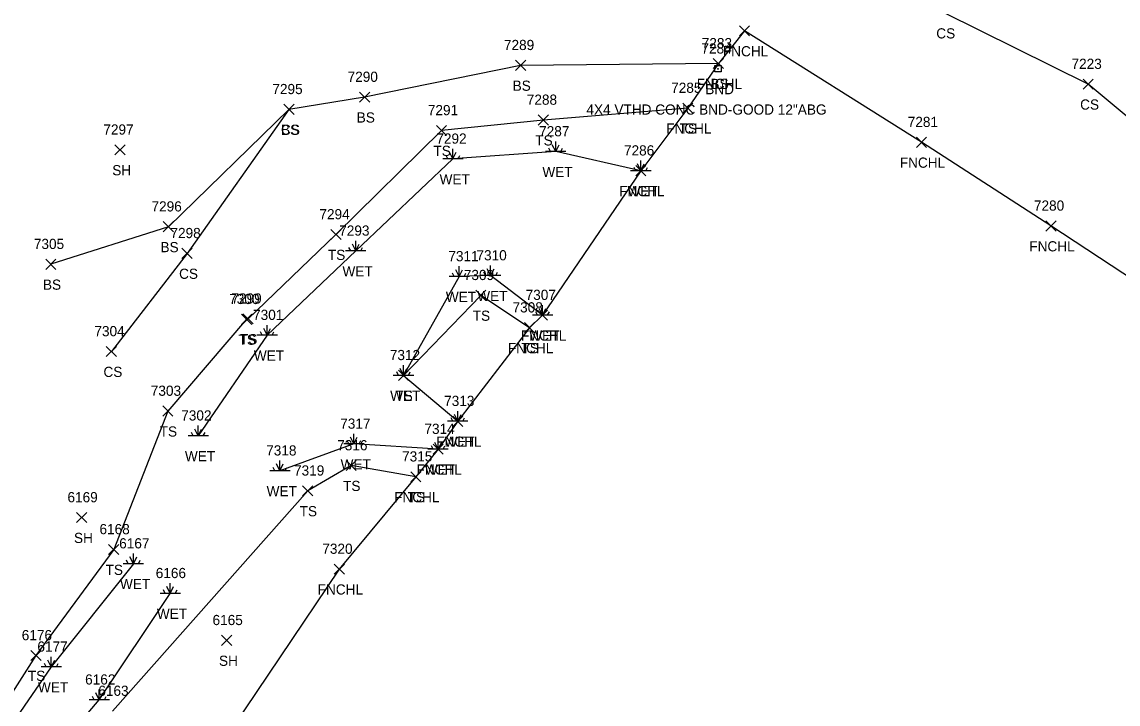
# Model space of a CAD drawing. Extents: x 1505656 to 1508446, y 700805 to 703031.
# Drawn here: x 1508114 to 1508329.4, y 701178.2 to 701312.1 of the extents above; entities that cross this region are included whole.
import ezdxf

# ---------------------------------------------------------------- set-up
doc = ezdxf.new("R2010")
doc.units = 0
for name, color, linetype in [('L_A', 7, 'Continuous'), ('L_I', 7, 'Continuous'), ('L_TIC', 7, 'Continuous'), ('LELB', 7, 'Continuous'), ('Level 18', 7, 'Continuous'), ('LFNC', 7, 'Continuous'), ('LWET', 7, 'Continuous'), ('M_A', 7, 'Continuous'), ('M_C', 7, 'Continuous'), ('M_I', 7, 'Continuous')]:
    doc.layers.add(name, color=color, linetype=linetype)

msp = doc.modelspace()

# ---------------------------------------------------------------- linework, layer by layer
at = {"layer": 'L_TIC'}
for points in [[(1508254.98, 701309.37), (1508256.98, 701311.37)], [(1508256.98, 701309.37), (1508254.98, 701311.37)], [(1508249.84, 701302.96), (1508251.84, 701304.96)], [(1508251.84, 701302.96), (1508249.84, 701304.96)], [(1508249.84, 701302.96), (1508251.84, 701304.96)], [(1508251.84, 701302.96), (1508249.84, 701304.96)], [(1508210.99, 701302.6), (1508212.99, 701304.6)], [(1508212.99, 701302.6), (1508210.99, 701304.6)], [(1508322.47, 701298.9), (1508324.47, 701300.9)], [(1508324.47, 701298.9), (1508322.47, 701300.9)], [(1508180.36, 701296.36), (1508182.36, 701298.36)], [(1508182.36, 701296.36), (1508180.36, 701298.36)], [(1508243.83, 701294.2), (1508245.83, 701296.2)], [(1508245.83, 701294.2), (1508243.83, 701296.2)], [(1508243.83, 701294.2), (1508245.83, 701296.2)], [(1508245.83, 701294.2), (1508243.83, 701296.2)], [(1508165.49, 701293.95), (1508167.49, 701295.95)], [(1508167.49, 701293.95), (1508165.49, 701295.95)], [(1508165.49, 701293.95), (1508167.49, 701295.95)], [(1508167.49, 701293.95), (1508165.49, 701295.95)], [(1508215.47, 701291.86), (1508217.47, 701293.86)], [(1508217.47, 701291.86), (1508215.47, 701293.86)], [(1508195.46, 701289.81), (1508197.46, 701291.81)], [(1508197.46, 701289.81), (1508195.46, 701291.81)], [(1508132.29, 701286), (1508134.29, 701288)], [(1508134.29, 701286), (1508132.29, 701288)], [(1508289.73, 701287.49), (1508291.73, 701289.49)], [(1508291.73, 701287.49), (1508289.73, 701289.49)], [(1508234.61, 701281.9), (1508236.61, 701283.9)], [(1508236.61, 701281.9), (1508234.61, 701283.9)], [(1508141.81, 701270.9), (1508143.81, 701272.9)], [(1508143.81, 701270.9), (1508141.81, 701272.9)], [(1508315.17, 701271.06), (1508317.17, 701273.06)], [(1508317.17, 701271.06), (1508315.17, 701273.06)], [(1508174.73, 701269.37), (1508176.73, 701271.37)], [(1508176.73, 701269.37), (1508174.73, 701271.37)], [(1508145.47, 701265.67), (1508147.47, 701267.67)], [(1508147.47, 701265.67), (1508145.47, 701267.67)], [(1508118.72, 701263.53), (1508120.72, 701265.53)], [(1508120.72, 701263.53), (1508118.72, 701265.53)], [(1508203.19, 701257.43), (1508205.19, 701259.43)], [(1508205.19, 701257.43), (1508203.19, 701259.43)], [(1508215.31, 701253.53), (1508217.31, 701255.53)], [(1508217.31, 701253.53), (1508215.31, 701255.53)], [(1508157.17, 701252.72), (1508159.17, 701254.72)], [(1508159.17, 701252.72), (1508157.17, 701254.72)], [(1508157.45, 701252.82), (1508159.45, 701254.82)], [(1508159.45, 701252.82), (1508157.45, 701254.82)], [(1508212.75, 701251.07), (1508214.75, 701253.07)], [(1508214.75, 701251.07), (1508212.75, 701253.07)], [(1508212.75, 701251.07), (1508214.75, 701253.07)], [(1508214.75, 701251.07), (1508212.75, 701253.07)], [(1508130.61, 701246.4), (1508132.61, 701248.4)], [(1508132.61, 701246.4), (1508130.61, 701248.4)], [(1508187.99, 701241.71), (1508189.99, 701243.71)], [(1508189.99, 701241.71), (1508187.99, 701243.71)], [(1508141.69, 701234.7), (1508143.69, 701236.7)], [(1508143.69, 701234.7), (1508141.69, 701236.7)], [(1508198.66, 701232.7), (1508200.66, 701234.7)], [(1508200.66, 701232.7), (1508198.66, 701234.7)], [(1508194.79, 701227.22), (1508196.79, 701229.22)], [(1508196.79, 701227.22), (1508194.79, 701229.22)], [(1508177.71, 701224), (1508179.71, 701226)], [(1508179.71, 701224), (1508177.71, 701226)], [(1508190.41, 701221.8), (1508192.41, 701223.8)], [(1508192.41, 701221.8), (1508190.41, 701223.8)], [(1508190.41, 701221.8), (1508192.41, 701223.8)], [(1508192.41, 701221.8), (1508190.41, 701223.8)], [(1508169.18, 701219.04), (1508171.18, 701221.04)], [(1508171.18, 701219.04), (1508169.18, 701221.04)], [(1508124.78, 701213.79), (1508126.78, 701215.79)], [(1508126.78, 701213.79), (1508124.78, 701215.79)], [(1508131.06, 701207.52), (1508133.06, 701209.52)], [(1508133.06, 701207.52), (1508131.06, 701209.52)], [(1508175.38, 701203.67), (1508177.38, 701205.67)], [(1508177.38, 701203.67), (1508175.38, 701205.67)], [(1508153.26, 701189.67), (1508155.26, 701191.67)], [(1508155.26, 701189.67), (1508153.26, 701191.67)], [(1508115.79, 701186.7), (1508117.79, 701188.7)], [(1508117.79, 701186.7), (1508115.79, 701188.7)]]:
    msp.add_lwpolyline(points, dxfattribs=at)
at = {"layer": 'LELB'}
for points in [[(1508401.54, 701242.66), (1508359.95, 701269.54), (1508323.47, 701299.9), (1508295.21, 701313.88), (1508267.65, 701336.35), (1508238.22, 701330.67), (1508206.39, 701336.2), (1508171.07, 701329.74), (1508138.79, 701323.63), (1508109.62, 701313.71), (1508081.24, 701310.41), (1508068.11, 701293.32)], [(1508250.84, 701303.96), (1508211.99, 701303.6), (1508181.36, 701297.36), (1508166.49, 701294.95), (1508142.81, 701271.9), (1508119.72, 701264.53)], [(1508166.49, 701294.95), (1508146.47, 701266.67), (1508131.61, 701247.4)], [(1508244.83, 701295.2), (1508216.47, 701292.86), (1508196.46, 701290.81), (1508175.73, 701270.37), (1508158.45, 701253.82), (1508158.17, 701253.72), (1508142.69, 701235.7)], [(1508213.75, 701252.07), (1508204.19, 701258.43), (1508188.99, 701242.71)], [(1508132.06, 701208.52), (1508116.79, 701187.7), (1508101.88, 701164.45), (1508080.69, 701138.74), (1508073.5, 701126.12), (1508060.1, 701127.53), (1508052.11, 701130.35), (1508045.17, 701141.81), (1508023.82, 701169.66), (1508001.64, 701195.35), (1507994.4, 701197.96), (1508000.66, 701222.26), (1508013.98, 701245.26)], [(1508142.69, 701235.7), (1508132.06, 701208.52)], [(1508191.41, 701222.8), (1508178.71, 701225), (1508170.18, 701220.04)], [(1508170.18, 701220.04), (1508131.83, 701176.78)]]:
    msp.add_lwpolyline(points, dxfattribs=at)
at = {"layer": 'Level 18'}
msp.add_lwpolyline([(1508250.14, 701303.55), (1508251.39, 701303.55), (1508251.39, 701302.3), (1508250.14, 701302.3)], close=True, dxfattribs=at)
msp.add_circle((1508250.77, 701302.92), 0.0833, dxfattribs=at)
at = {"layer": 'LFNC'}
for points in [[(1508392.06, 701222.62), (1508351.69, 701248.72), (1508316.17, 701272.06), (1508290.73, 701288.49), (1508255.98, 701310.37), (1508250.84, 701303.96), (1508244.83, 701295.2), (1508235.61, 701282.9), (1508216.31, 701254.53), (1508213.75, 701252.07), (1508199.66, 701233.7), (1508195.79, 701228.22), (1508191.41, 701222.8), (1508176.38, 701204.67)], [(1508176.38, 701204.67), (1508146.2, 701159.8)]]:
    msp.add_lwpolyline(points, dxfattribs=at)
at = {"layer": 'LWET'}
for p, q in [((1508218.89, 701286.66), (1508218.22, 701287.99)), ((1508218.89, 701286.66), (1508218.89, 701288.66)), ((1508218.89, 701286.66), (1508219.55, 701287.99)), ((1508197.7, 701285.22), (1508197.36, 701285.88)), ((1508198.7, 701285.22), (1508198.03, 701286.55)), ((1508198.7, 701285.22), (1508198.7, 701287.22)), ((1508198.7, 701285.22), (1508199.36, 701286.55)), ((1508199.7, 701285.22), (1508200.03, 701285.88)), ((1508220.89, 701286.66), (1508216.89, 701286.66)), ((1508217.89, 701286.66), (1508217.55, 701287.33)), ((1508219.89, 701286.66), (1508220.22, 701287.33)), ((1508200.7, 701285.22), (1508196.7, 701285.22)), ((1508234.61, 701282.9), (1508234.28, 701283.56)), ((1508235.61, 701282.9), (1508234.95, 701284.23)), ((1508235.61, 701282.9), (1508235.61, 701284.9)), ((1508235.61, 701282.9), (1508236.28, 701284.23)), ((1508236.61, 701282.9), (1508236.95, 701283.56)), ((1508237.61, 701282.9), (1508233.61, 701282.9)), ((1508179.62, 701267.15), (1508178.95, 701268.48)), ((1508179.62, 701267.15), (1508179.62, 701269.15)), ((1508179.62, 701267.15), (1508180.28, 701268.48)), ((1508181.62, 701267.15), (1508177.62, 701267.15)), ((1508178.62, 701267.15), (1508178.28, 701267.81)), ((1508180.62, 701267.15), (1508180.95, 701267.81)), ((1508199.93, 701262.13), (1508199.93, 701264.13)), ((1508206.1, 701262.3), (1508206.1, 701264.3)), ((1508201.93, 701262.13), (1508197.93, 701262.13)), ((1508198.93, 701262.13), (1508198.6, 701262.8)), ((1508199.93, 701262.13), (1508199.26, 701263.46)), ((1508199.93, 701262.13), (1508200.6, 701263.46)), ((1508200.93, 701262.13), (1508201.26, 701262.8)), ((1508208.1, 701262.3), (1508204.1, 701262.3)), ((1508205.1, 701262.3), (1508204.77, 701262.97)), ((1508206.1, 701262.3), (1508205.43, 701263.63)), ((1508206.1, 701262.3), (1508206.77, 701263.63)), ((1508207.1, 701262.3), (1508207.43, 701262.97)), ((1508216.31, 701254.53), (1508215.65, 701255.86)), ((1508216.31, 701254.53), (1508216.31, 701256.53)), ((1508216.31, 701254.53), (1508216.98, 701255.86)), ((1508218.31, 701254.53), (1508214.31, 701254.53)), ((1508215.31, 701254.53), (1508214.98, 701255.2)), ((1508217.31, 701254.53), (1508217.65, 701255.2)), ((1508161.21, 701250.6), (1508160.88, 701251.27)), ((1508162.21, 701250.6), (1508161.54, 701251.94)), ((1508162.21, 701250.6), (1508162.21, 701252.6)), ((1508162.21, 701250.6), (1508162.88, 701251.94)), ((1508163.21, 701250.6), (1508163.54, 701251.27)), ((1508164.21, 701250.6), (1508160.21, 701250.6)), ((1508188.99, 701242.71), (1508188.99, 701244.71)), ((1508190.99, 701242.71), (1508186.99, 701242.71)), ((1508187.99, 701242.71), (1508187.66, 701243.38)), ((1508188.99, 701242.71), (1508188.32, 701244.05)), ((1508188.99, 701242.71), (1508189.66, 701244.05)), ((1508189.99, 701242.71), (1508190.32, 701243.38)), ((1508201.66, 701233.7), (1508197.66, 701233.7)), ((1508198.66, 701233.7), (1508198.33, 701234.36)), ((1508199.66, 701233.7), (1508199, 701235.03)), ((1508199.66, 701233.7), (1508199.66, 701235.7)), ((1508199.66, 701233.7), (1508200.33, 701235.03)), ((1508200.66, 701233.7), (1508201, 701234.36)), ((1508148.67, 701230.85), (1508148, 701232.18)), ((1508148.67, 701230.85), (1508148.67, 701232.85)), ((1508148.67, 701230.85), (1508149.33, 701232.18)), ((1508150.67, 701230.85), (1508146.67, 701230.85)), ((1508147.67, 701230.85), (1508147.33, 701231.51)), ((1508149.67, 701230.85), (1508150, 701231.51)), ((1508178.25, 701229.24), (1508177.92, 701229.91)), ((1508179.25, 701229.24), (1508178.59, 701230.57)), ((1508179.25, 701229.24), (1508179.25, 701231.24)), ((1508179.25, 701229.24), (1508179.92, 701230.57)), ((1508180.25, 701229.24), (1508180.59, 701229.91)), ((1508195.79, 701228.22), (1508195.12, 701229.56)), ((1508195.79, 701228.22), (1508195.79, 701230.22)), ((1508195.79, 701228.22), (1508196.46, 701229.56)), ((1508181.25, 701229.24), (1508177.25, 701229.24)), ((1508197.79, 701228.22), (1508193.79, 701228.22)), ((1508194.79, 701228.22), (1508194.46, 701228.89)), ((1508196.79, 701228.22), (1508197.12, 701228.89)), ((1508164.72, 701223.98), (1508164.05, 701225.31)), ((1508164.72, 701223.98), (1508164.72, 701225.98)), ((1508164.72, 701223.98), (1508165.38, 701225.31)), ((1508166.72, 701223.98), (1508162.72, 701223.98)), ((1508163.72, 701223.98), (1508163.38, 701224.64)), ((1508165.72, 701223.98), (1508166.05, 701224.64)), ((1508137.93, 701205.73), (1508133.93, 701205.73)), ((1508134.93, 701205.73), (1508134.59, 701206.4)), ((1508135.93, 701205.73), (1508135.26, 701207.06)), ((1508135.93, 701205.73), (1508135.93, 701207.73)), ((1508135.93, 701205.73), (1508136.59, 701207.06)), ((1508136.93, 701205.73), (1508137.26, 701206.4)), ((1508143.17, 701199.9), (1508143.17, 701201.9)), ((1508145.17, 701199.9), (1508141.17, 701199.9)), ((1508142.17, 701199.9), (1508141.83, 701200.57)), ((1508143.17, 701199.9), (1508142.5, 701201.24)), ((1508143.17, 701199.9), (1508143.83, 701201.24)), ((1508144.17, 701199.9), (1508144.5, 701200.57)), ((1508119.81, 701185.46), (1508119.15, 701186.79)), ((1508119.81, 701185.46), (1508119.81, 701187.46)), ((1508119.81, 701185.46), (1508120.48, 701186.79)), ((1508121.81, 701185.46), (1508117.81, 701185.46)), ((1508118.81, 701185.46), (1508118.48, 701186.12)), ((1508120.81, 701185.46), (1508121.15, 701186.12)), ((1508129.23, 701179), (1508128.57, 701180.34)), ((1508129.23, 701179), (1508129.23, 701181)), ((1508129.23, 701179), (1508129.9, 701180.34)), ((1508131.23, 701179), (1508127.23, 701179)), ((1508128.23, 701179), (1508127.9, 701179.67)), ((1508130.23, 701179), (1508130.57, 701179.67))]:
    msp.add_line(p, q, dxfattribs=at)
for points in [[(1508235.61, 701282.9), (1508218.89, 701286.66), (1508198.7, 701285.22), (1508179.62, 701267.15), (1508162.21, 701250.6), (1508148.67, 701230.85)], [(1508216.31, 701254.53), (1508206.1, 701262.3), (1508199.93, 701262.13), (1508188.99, 701242.71), (1508199.66, 701233.7)], [(1508195.79, 701228.22), (1508179.25, 701229.24), (1508164.72, 701223.98)], [(1508135.93, 701205.73), (1508119.81, 701185.46), (1508104.49, 701163.32), (1508085.07, 701136.11), (1508076.05, 701122.19), (1508070.48, 701116.7), (1508057.45, 701117.54), (1508048.1, 701127.1), (1508039.84, 701136.45), (1508018.3, 701164.69), (1507995.36, 701190.88), (1507984.82, 701207.45), (1507975.79, 701208.8), (1507968.36, 701207.62)], [(1508154, 701153.02), (1508133.75, 701129.98), (1508117.97, 701110.27), (1508106.51, 701105.7), (1508100.23, 701104.31), (1508084.87, 701097.57), (1508073.47, 701095.6), (1508073.61, 701110.62), (1508085.76, 701128.9), (1508105.31, 701150.83), (1508129.23, 701179), (1508143.17, 701199.9)]]:
    msp.add_lwpolyline(points, dxfattribs=at)

# ---------------------------------------------------------------- texts
at = {"layer": 'L_A'}
for s, p in [('CS', (1508293.65, 701308.88)), ('FNCHL', (1508251.73, 701305.37)), ('BS', (1508210.43, 701298.6)), ('FNCHL', (1508246.59, 701298.96)), ('BS', (1508249.28, 701298.96)), ('CS', (1508321.91, 701294.9)), ('BS', (1508179.8, 701292.36)), ('CS', (1508164.93, 701289.95)), ('BS', (1508164.93, 701289.95)), ('FNCHL', (1508240.58, 701290.2)), ('TS', (1508243.24, 701290.2)), ('TS', (1508214.88, 701287.86)), ('TS', (1508194.87, 701285.81)), ('FNCHL', (1508286.48, 701283.49)), ('SH', (1508131.78, 701282)), ('WET', (1508216.27, 701281.66)), ('WET', (1508196.08, 701280.22)), ('FNCHL', (1508231.36, 701277.9)), ('WET', (1508232.99, 701277.9)), ('BS', (1508141.25, 701266.9)), ('FNCHL', (1508311.92, 701267.06)), ('TS', (1508174.14, 701265.37)), ('WET', (1508177, 701262.15)), ('CS', (1508144.91, 701261.67)), ('BS', (1508118.16, 701259.53)), ('WET', (1508197.31, 701257.13)), ('WET', (1508203.48, 701257.3)), ('TS', (1508202.59, 701253.43)), ('FNCHL', (1508212.06, 701249.53)), ('WET', (1508213.69, 701249.53)), ('TS', (1508156.58, 701248.72)), ('TS', (1508156.86, 701248.82)), ('FNCHL', (1508209.5, 701247.07)), ('TS', (1508212.16, 701247.07)), ('WET', (1508159.59, 701245.6)), ('CS', (1508130.05, 701242.4)), ('WET', (1508186.37, 701237.71)), ('TS', (1508187.4, 701237.71)), ('TS', (1508141.1, 701230.7)), ('FNCHL', (1508195.41, 701228.7)), ('WET', (1508197.04, 701228.7)), ('WET', (1508146.05, 701225.85)), ('WET', (1508176.63, 701224.24)), ('FNCHL', (1508191.54, 701223.22)), ('WET', (1508193.17, 701223.22)), ('WET', (1508162.1, 701218.98)), ('TS', (1508177.12, 701220)), ('FNCHL', (1508187.15, 701217.8)), ('TS', (1508189.82, 701217.8)), ('TS', (1508168.59, 701215.04)), ('SH', (1508124.26, 701209.79)), ('TS', (1508130.47, 701203.52)), ('WET', (1508133.3, 701200.73)), ('FNCHL', (1508172.13, 701199.67)), ('WET', (1508140.54, 701194.9)), ('SH', (1508152.75, 701185.67)), ('TS', (1508115.2, 701182.7)), ('WET', (1508117.19, 701180.46))]:
    msp.add_text(s, height=2, dxfattribs=at).set_placement(p)
at = {"layer": 'L_I'}
for s, p in [('7289', (1508208.72, 701306.6)), ('7283', (1508247.58, 701306.96)), ('7283', (1508247.58, 701306.96)), ('7223', (1508320.21, 701302.9)), ('7290', (1508178.01, 701300.36)), ('7295', (1508163.23, 701297.95)), ('7295', (1508163.23, 701297.95)), ('7285', (1508241.57, 701298.2)), ('7285', (1508241.57, 701298.2)), ('7288', (1508213.21, 701295.86)), ('7291', (1508193.77, 701293.81)), ('7297', (1508130.03, 701290)), ('7281', (1508288.04, 701291.49)), ('7292', (1508195.44, 701288.22)), ('7287', (1508215.63, 701289.66)), ('7286', (1508232.3, 701285.9)), ('7286', (1508232.3, 701285.9)), ('7296', (1508139.49, 701274.9)), ('7280', (1508312.83, 701275.06)), ('7294', (1508172.47, 701273.37)), ('7298', (1508143.21, 701269.67)), ('7293', (1508176.36, 701270.15)), ('7305', (1508116.38, 701267.53)), ('7311', (1508197.8, 701265.13)), ('7310', (1508203.32, 701265.3)), ('7309', (1508200.84, 701261.43)), ('7307', (1508212.98, 701257.53)), ('7307', (1508212.98, 701257.53)), ('7300', (1508154.75, 701256.72)), ('7299', (1508155.19, 701256.82)), ('7301', (1508159.44, 701253.6)), ('7308', (1508210.41, 701255.07)), ('7308', (1508210.41, 701255.07)), ('7304', (1508128.27, 701250.4)), ('7312', (1508186.3, 701245.71)), ('7312', (1508186.3, 701245.71)), ('7303', (1508139.35, 701238.7)), ('7313', (1508196.97, 701236.7)), ('7313', (1508196.97, 701236.7)), ('7302', (1508145.33, 701233.85)), ('7317', (1508176.56, 701232.24)), ('7314', (1508193.1, 701231.22)), ('7314', (1508193.1, 701231.22)), ('7316', (1508175.97, 701228)), ('7318', (1508162.02, 701226.98)), ('7315', (1508188.71, 701225.8)), ('7315', (1508188.71, 701225.8)), ('7319', (1508167.48, 701223.04)), ('6169', (1508122.98, 701217.79)), ('6168', (1508129.27, 701211.52)), ('6167', (1508133.14, 701208.73)), ('7320', (1508173.04, 701207.67)), ('6166', (1508140.32, 701202.9)), ('6165', (1508151.48, 701193.67)), ('6176', (1508114, 701190.7)), ('6177', (1508117.07, 701188.46)), ('6162', (1508126.45, 701182)), ('6163', (1508129.04, 701179.78))]:
    msp.add_text(s, height=2, dxfattribs=at).set_placement(p)
at = {"layer": 'M_A'}
msp.add_text('BND', height=2, dxfattribs=at).set_placement((1508248.26, 701297.92))
at = {"layer": 'M_C'}
msp.add_text('4X4 VTHD CONC BND-GOOD 12"ABG', height=2, dxfattribs=at).set_placement((1508224.92, 701293.92))
at = {"layer": 'M_I'}
msp.add_text('7284', height=2, dxfattribs=at).set_placement((1508247.51, 701305.92))

doc.saveas('drawing.dxf')
